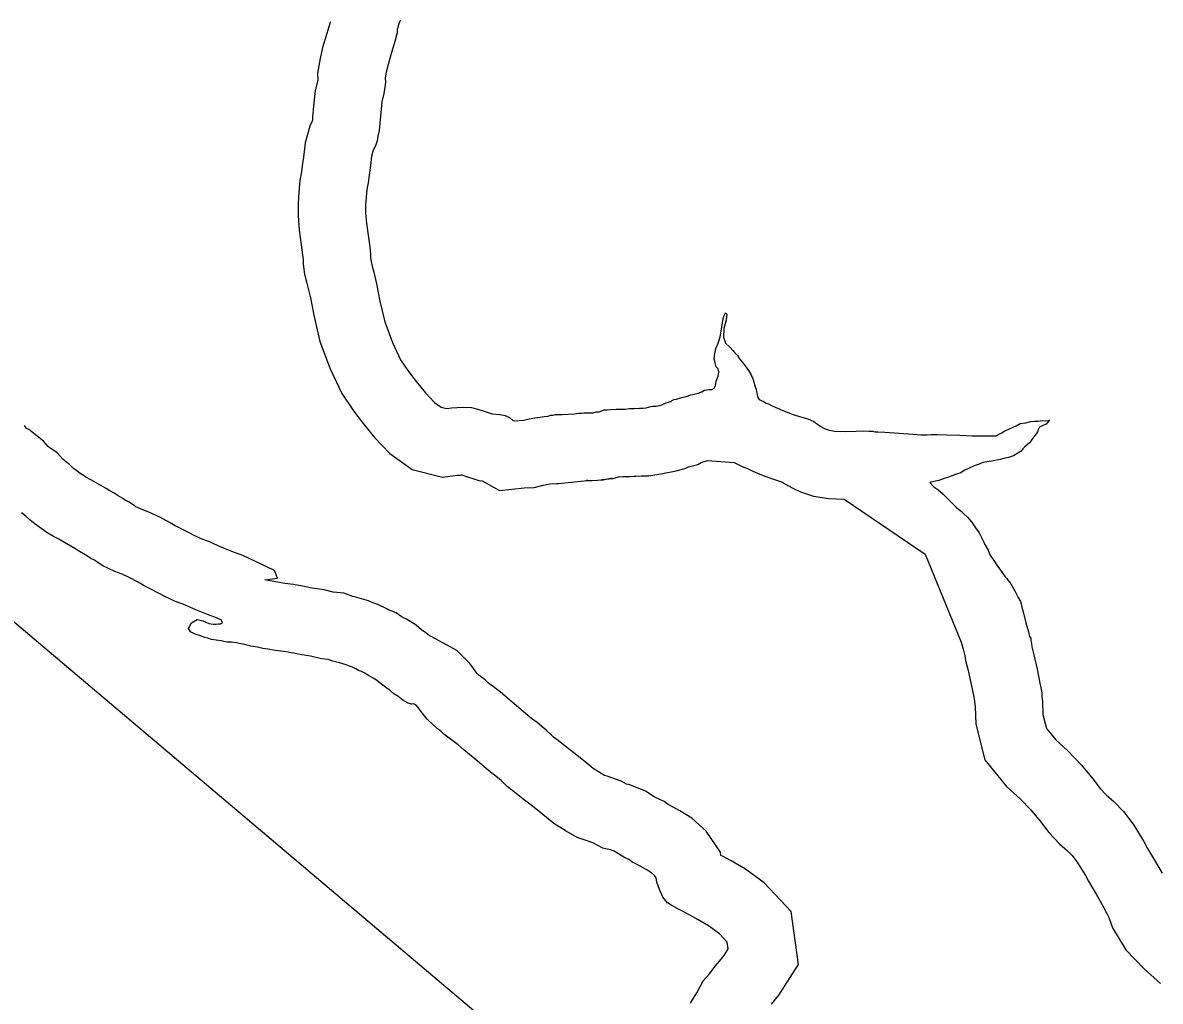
# Model space of a CAD drawing. Extents: x 1662474 to 1856135, y 779280 to 917889.
# Drawn here: x 1733756 to 1735020, y 797388 to 798474 of the extents above; entities that cross this region are included whole.
import ezdxf

# ---------------------------------------------------------------- set-up
doc = ezdxf.new("R2010")
doc.units = 0
for name, color, linetype in [('Exist Hydrographic Buffer Line', 7, 'Continuous'), ('Exist Hydrographic Lake Shore', 7, 'Continuous'), ('Exist Road Secondary Structure Culvert Number Label', 7, 'Continuous')]:
    doc.layers.add(name, color=color, linetype=linetype)

msp = doc.modelspace()

# ---------------------------------------------------------------- linework, layer by layer
at = {"layer": 'Exist Hydrographic Buffer Line'}
for points in [[(1734097.7, 798474.8), (1734097.2, 798473), (1734093.9, 798462), (1734089.3, 798446.3), (1734086.6, 798434.2), (1734083.5, 798418), (1734083.9, 798410.5), (1734083.9, 798410.2), (1734081.2, 798398.8), (1734079.2, 798381.5), (1734078.2, 798369.1), (1734077.9, 798365.8), (1734077.4, 798363.8), (1734075.1, 798359.1), (1734069.9, 798340.7), (1734068, 798324.8), (1734066.7, 798315), (1734065.7, 798308.5), (1734064, 798298.7), (1734062.8, 798285.7), (1734062.1, 798273.2), (1734062.1, 798260), (1734063.2, 798243.7), (1734065.5, 798227.5), (1734067.1, 798216.4), (1734067.6, 798211.1), (1734067.9, 798205.8), (1734069.3, 798194.7), (1734071.9, 798184.9), (1734073.4, 798179), (1734075.8, 798168.5), (1734079.5, 798149.1), (1734086.4, 798120.1), (1734097.6, 798089.6), (1734110.8, 798062.4), (1734123.6, 798043.1), (1734134.4, 798029.2), (1734147.1, 798013.4), (1734164.1, 797995.6), (1734188.6, 797978.1), (1734222.3, 797969.4), (1734239.3, 797971.7), (1734242, 797971.8), (1734243.6, 797971.9), (1734244.8, 797971.5), (1734262.8, 797965.9), (1734266.7, 797965.5), (1734285.7, 797954.8), (1734313.3, 797957.5), (1734324.2, 797958), (1734334.3, 797960.7), (1734338.3, 797961.3), (1734341.8, 797962), (1734349.4, 797962.4), (1734351.2, 797962.3), (1734383.6, 797965.7), (1734382, 797965.7), (1734388.4, 797965.7), (1734401.1, 797966.5), (1734410.8, 797968.8)], [(1734163, 797822), (1734160.5, 797823.3), (1734150.7, 797828.2), (1734145.2, 797830), (1734140.1, 797832.2), (1734127.3, 797835.7), (1734122.7, 797836.9), (1734112.8, 797840.5), (1734101, 797841.8), (1734090.9, 797844.2), (1734077.6, 797846.4), (1734068.9, 797848.2), (1734067, 797848.4), (1734056.9, 797850.4), (1734047.2, 797851.3), (1734025.2, 797855.3), (1734039.2, 797857.5), (1734036, 797865.7), (1734000.7, 797882.5), (1733988.4, 797887.1), (1733977.5, 797891.4), (1733963.8, 797897.5), (1733953.8, 797901.3), (1733949.8, 797903.2), (1733947.3, 797904.3), (1733941.2, 797907.7), (1733933, 797911.8), (1733928.8, 797914), (1733925.7, 797915.5), (1733920.1, 797918.9), (1733908.4, 797925), (1733896.2, 797930.7), (1733887.7, 797934), (1733883.7, 797935.8), (1733882, 797936.6), (1733881, 797937.3), (1733873.8, 797942), (1733870.2, 797943.9), (1733867.4, 797945.8), (1733862.3, 797948.6), (1733857.8, 797951.5), (1733853, 797954.2), (1733848.9, 797956.9), (1733840.4, 797961.7), (1733832.6, 797966.3), (1733826.5, 797969.5), (1733824.3, 797970.8), (1733819.9, 797973.7), (1733814.8, 797977.5), (1733813.1, 797978.7), (1733808.2, 797983.5), (1733803.6, 797986.9), (1733802.5, 797988), (1733800.9, 797989.4), (1733794.5, 797996.5), (1733787.6, 798001.1), (1733786.9, 798001.7), (1733784.6, 798003.6), (1733779.2, 798009.4), (1733762.9, 798022.5), (1733760.3, 798023.5), (1733758.3, 798026.8)], [(1734399.2, 797967), (1734412.2, 797968), (1734417.4, 797969.9), (1734418.6, 797969.9), (1734422.6, 797970.1), (1734430.4, 797970.1), (1734434.8, 797970.7), (1734437.1, 797970.7), (1734443, 797970.9), (1734451.5, 797970.9), (1734464.8, 797973.1), (1734466.7, 797973.6), (1734482.1, 797976.3), (1734492.8, 797979.6), (1734495.6, 797980.9), (1734505.9, 797983.4), (1734509.6, 797985.8), (1734515.6, 797987.4), (1734516.8, 797987.8), (1734546.3, 797985.7), (1734550.1, 797983.7), (1734556.8, 797980.7), (1734561.2, 797978.9), (1734567.3, 797976), (1734572.3, 797974), (1734575, 797972.9), (1734581.5, 797970.3), (1734590, 797967.3), (1734600, 797964), (1734603.3, 797961.8), (1734611, 797957.5), (1734620, 797953), (1734634.4, 797948.3), (1734651.7, 797945.6), (1734668.6, 797945.2), (1734758.7, 797884.1), (1734798.6, 797786.3)], [(1734587.9, 797384.6), (1734595.9, 797394.3), (1734617.7, 797428.4), (1734609.9, 797487.3), (1734579.7, 797519.1), (1734559, 797534.2), (1734543.2, 797543.5), (1734533.4, 797548.7), (1734531.7, 797549.6), (1734531.2, 797553.1), (1734515.3, 797576.3), (1734499.5, 797591), (1734486.1, 797598.9), (1734478.5, 797603.1), (1734473, 797606.1), (1734468.8, 797609.3), (1734459.2, 797613.8), (1734457.6, 797614.7), (1734447.8, 797621), (1734430.7, 797627.9), (1734426.9, 797628.7), (1734420.9, 797632.1), (1734405.4, 797637.5), (1734402.3, 797638.4), (1734398.8, 797640.4), (1734389.9, 797646.2), (1734380.9, 797653.3), (1734368.5, 797663.3), (1734358.6, 797670.8), (1734350.8, 797677.3), (1734345.8, 797681), (1734343.8, 797682.7), (1734337.5, 797688.5), (1734327.5, 797697.1), (1734322.9, 797700.3), (1734319.5, 797703.2), (1734294.7, 797724.2), (1734286.5, 797731.1), (1734280.7, 797735.5), (1734275, 797739.8), (1734273.1, 797741.2), (1734269.8, 797744.5), (1734264.8, 797748), (1734262.5, 797750.1), (1734260.9, 797751.6), (1734259.7, 797753.1), (1734252.8, 797762.6), (1734238.3, 797777.1), (1734206.7, 797794.5), (1734204.1, 797796.5), (1734199.3, 797800.1), (1734193.3, 797805), (1734182.4, 797811.9), (1734177.8, 797814.2), (1734170.9, 797818.7), (1734161.4, 797822.7)], [(1734798.6, 797786.3), (1734800.9, 797778.6), (1734802.7, 797771.1), (1734803.3, 797766.1), (1734806.4, 797754.9), (1734809.3, 797741.2), (1734812.5, 797725.1), (1734813.5, 797720.8), (1734813.5, 797720), (1734814, 797715), (1734814.7, 797695.1), (1734825, 797655.7), (1734848.9, 797626.2), (1734864.5, 797612.1), (1734875.8, 797600), (1734886.2, 797587.5), (1734896, 797574.9), (1734907.8, 797562.5), (1734916.8, 797554.6), (1734921.6, 797549.7), (1734927.4, 797542), (1734933.9, 797531.5), (1734936.7, 797527.1), (1734940, 797521), (1734948.4, 797506.5), (1734955.9, 797493.6), (1734960.7, 797484.4), (1734962.6, 797480.5), (1734966.7, 797469.1), (1734981.4, 797444.8), (1735001.9, 797423.5), (1735020.1, 797407.5)]]:
    msp.add_lwpolyline(points, dxfattribs=at)
at = {"layer": 'Exist Hydrographic Lake Shore'}
for points in [[(1734175.8, 798476.6), (1734174.4, 798473.8), (1734173.4, 798470.3), (1734172.9, 798468.5), (1734172.2, 798466.4), (1734172, 798462.8), (1734171.2, 798460.1), (1734169.6, 798453.2), (1734165.8, 798440.7), (1734162, 798427.6), (1734160, 798418.9), (1734158.9, 798412.9), (1734159.1, 798407.9), (1734158.6, 798402.4), (1734157.4, 798395.2), (1734155.2, 798386.1), (1734153.9, 798374), (1734152.9, 798362.5), (1734152.1, 798354.1), (1734150.8, 798348.1), (1734149.8, 798342.8), (1734147.9, 798337.2), (1734145.5, 798332.3), (1734143.6, 798325.8), (1734142.4, 798315.5), (1734141, 798304.8), (1734139.8, 798296.3), (1734138.4, 798288.7), (1734137.6, 798280.3), (1734137.1, 798271.1), (1734137.1, 798262.5), (1734137.9, 798251.4), (1734139.8, 798238.1), (1734141.6, 798225.2), (1734142.4, 798216.8), (1734142.6, 798212.9), (1734143.1, 798208.9), (1734144.5, 798203.7), (1734146.2, 798196.9), (1734149.2, 798184), (1734152.9, 798164.8), (1734158.4, 798141.8), (1734166.8, 798118.9), (1734176, 798099.8), (1734184.6, 798086.9), (1734193.2, 798075.6), (1734203.5, 798063), (1734213.5, 798052.5), (1734220.9, 798047.2), (1734226.9, 798045.7), (1734232.4, 798046.4), (1734238.8, 798046.8), (1734245.5, 798047), (1734254.8, 798046.8), (1734266.5, 798043.3), (1734277.5, 798039.9), (1734286, 798039.1), (1734292.2, 798037.8), (1734296.8, 798035.7), (1734300.1, 798032.8), (1734302, 798031.8), (1734307.8, 798032.3), (1734312.8, 798032.6), (1734318.8, 798034.1), (1734325.2, 798035.2), (1734330.9, 798036.2), (1734335.5, 798036.8), (1734339.8, 798037), (1734342.6, 798038.3), (1734345.5, 798038.1), (1734347.9, 798038.9), (1734350.8, 798039.1), (1734355.2, 798039.1), (1734362, 798039.4), (1734368.9, 798039.9), (1734373.6, 798040.4), (1734377.2, 798040.4), (1734379.6, 798040.7), (1734382, 798040.7), (1734386, 798040.7), (1734389.9, 798040.9), (1734393.2, 798041.8)], [(1734393.2, 798041.8), (1734396.4, 798042), (1734399.4, 798043.1), (1734402, 798044.1), (1734405.4, 798044.1), (1734409.2, 798044.6), (1734415.4, 798044.9), (1734420.9, 798045.1), (1734425.6, 798045.1), (1734430, 798045.7), (1734435.5, 798045.7), (1734441.4, 798045.9), (1734445.5, 798045.9), (1734448.6, 798046.4), (1734452.4, 798047.5), (1734456, 798048.1), (1734459.8, 798048.3), (1734463.4, 798049.1), (1734466, 798049.9), (1734468.9, 798051.2), (1734470.8, 798052), (1734473.4, 798052.8), (1734475.8, 798053.3), (1734478.1, 798054.9), (1734479.9, 798055.6), (1734482.2, 798055.9), (1734484.6, 798056.7), (1734488.2, 798057.8), (1734493.2, 798059.1), (1734498.2, 798060.9), (1734502, 798061.4), (1734505.4, 798062.5), (1734510.4, 798064.3), (1734513.5, 798065.9), (1734516.1, 798066.4), (1734518.5, 798066.9), (1734521.6, 798066.7), (1734524.2, 798068.2), (1734525.6, 798071.1), (1734526.4, 798076.1), (1734528.5, 798081.6), (1734529.5, 798086.4), (1734528.8, 798089.8), (1734526.4, 798092.1), (1734525.2, 798096.3), (1734524.2, 798100.6), (1734524.8, 798106.6), (1734526.1, 798112.3), (1734528.5, 798118.1), (1734530.9, 798125.2), (1734532.6, 798135.9), (1734534.2, 798145.4), (1734535.2, 798148.8), (1734536.9, 798152), (1734538.4, 798150.4), (1734537.6, 798143.6), (1734535, 798134.4), (1734534.5, 798124.9), (1734536.9, 798118.1), (1734541.6, 798113.6), (1734544.8, 798110), (1734547.6, 798107.1), (1734550, 798104.5), (1734552.4, 798100.8), (1734556, 798096.3), (1734559.8, 798091.6), (1734562.9, 798086.9), (1734565.2, 798083.2), (1734566.2, 798080.9), (1734567.2, 798078.8), (1734568.4, 798075.1), (1734569.1, 798071.9), (1734569.6, 798069.6), (1734570.8, 798067.2), (1734571.2, 798064.1), (1734572, 798061.2), (1734572.8, 798058), (1734574.1, 798055.6), (1734575.8, 798055.1), (1734578.9, 798053.3), (1734582, 798051.7), (1734584.4, 798050.7), (1734587.8, 798049.1), (1734592, 798047.2), (1734597, 798044.9), (1734600.4, 798043.6), (1734603.5, 798042.2), (1734608, 798040.4), (1734614, 798038.3), (1734621.4, 798035.9), (1734628.2, 798034.1), (1734631.6, 798032.6), (1734634.8, 798031.2), (1734638.8, 798028.4), (1734642.6, 798025.8), (1734646, 798023.9), (1734648.6, 798022.6), (1734651.9, 798021.5), (1734658.4, 798020.5), (1734670.5, 798020.2)], [(1734670.5, 798020.2), (1734682, 798020.5), (1734690.6, 798020.8), (1734696.1, 798020.5), (1734700.1, 798020.5), (1734702.8, 798019.9), (1734705.9, 798019.9), (1734713.8, 798019.4), (1734729.2, 798018.4), (1734745.2, 798017.1), (1734753.6, 798016.3), (1734757.4, 798016.3), (1734760.8, 798016.3), (1734765.2, 798016.8), (1734772, 798016.8), (1734782.8, 798016.3), (1734797.2, 798016), (1734810.9, 798015.5), (1734820, 798015.2), (1734825.6, 798015.2), (1734830, 798015.2), (1734833.8, 798015.2), (1734837.4, 798015.5), (1734840.2, 798017.1), (1734843.1, 798018.4), (1734846.9, 798021), (1734851.5, 798022.6), (1734856.2, 798024.9), (1734859.6, 798026.5), (1734864.1, 798028.9), (1734870.5, 798029.7), (1734876, 798031.2), (1734879.9, 798031.5), (1734883.6, 798031.5), (1734888.9, 798032.3), (1734893.5, 798032), (1734896.8, 798032.6), (1734892.8, 798028.1), (1734889.4, 798026.8), (1734885.6, 798024.9), (1734884.1, 798022.1), (1734883.2, 798019.9), (1734882.2, 798018.1), (1734879.1, 798014.2), (1734877, 798011.3), (1734875.8, 798009.4), (1734874.4, 798007.6), (1734871.8, 798005.5), (1734868.9, 798002.6), (1734867.2, 798000.8), (1734865.2, 797998.4), (1734861.5, 797996.1), (1734856.8, 797993.2), (1734851.2, 797991.1), (1734846, 797990.3), (1734842.1, 797989.2), (1734837.6, 797988.4), (1734832.4, 797987.1), (1734827.1, 797986.6), (1734822.6, 797985.6), (1734818.5, 797984), (1734812.8, 797981.9), (1734806.6, 797979.2), (1734802, 797976.9), (1734798, 797974.3), (1734793.2, 797972.7), (1734788.2, 797970.9), (1734784.4, 797969.3), (1734779.6, 797967.8), (1734773.6, 797965.6), (1734768.1, 797964.6), (1734763.9, 797963.5), (1734768.1, 797958.6), (1734772.5, 797955.6), (1734778, 797950.9), (1734783.2, 797945.7), (1734787, 797942), (1734790.6, 797938.3), (1734793.2, 797935.9), (1734795.9, 797933.6), (1734798.8, 797931.5), (1734801.6, 797928.9), (1734805.4, 797924.9), (1734810.1, 797919.7), (1734814.5, 797913.1), (1734818.5, 797907.6), (1734821.6, 797901.9), (1734824.8, 797894.8), (1734828.5, 797888.4), (1734830.5, 797883.2), (1734834, 797877.9), (1734839.2, 797870.4), (1734843.9, 797863.8), (1734847.4, 797858.8), (1734849.1, 797856.9), (1734850.8, 797854.9), (1734853.6, 797850.9), (1734858.1, 797843.1), (1734862, 797836), (1734864.6, 797831.5)], [(1734132.4, 797753.6), (1734130, 797754.6), (1734126.1, 797756.7), (1734122.4, 797758.6), (1734119.2, 797759.6), (1734115.4, 797761.2), (1734108, 797763.2), (1734100.6, 797765.1), (1734095.6, 797766.9), (1734088.2, 797767.8), (1734076, 797770.6), (1734063.9, 797772.7), (1734057.4, 797774), (1734054.5, 797774.3), (1734051.2, 797775.1), (1734046, 797776.1), (1734037.1, 797776.9), (1734028.5, 797778.5), (1734022.8, 797779.2), (1734017.1, 797780.6), (1734009.6, 797781.9), (1734001.1, 797784), (1733996.8, 797784.8), (1733993.5, 797785.6), (1733988, 797786.1), (1733983.4, 797786.4), (1733979.6, 797787.1), (1733976.8, 797787.7), (1733971.2, 797788.4), (1733966, 797789.2), (1733962, 797790.6), (1733958.4, 797791.6), (1733953.6, 797793.2), (1733947.6, 797795.3), (1733942.4, 797797.6), (1733940.2, 797801.6), (1733943.8, 797807.6), (1733949.8, 797811.3), (1733956.2, 797809.8), (1733962.9, 797807.1), (1733967.6, 797806.3), (1733971.2, 797806.3), (1733973.6, 797806.8), (1733976, 797806.8), (1733978.1, 797807.9), (1733977, 797810.8), (1733971.5, 797813.4), (1733961.5, 797817.1), (1733948.4, 797822.3), (1733935.2, 797828.1), (1733924.2, 797832.3), (1733918.8, 797834.9), (1733914, 797837), (1733906.4, 797841.2), (1733898.5, 797845.1), (1733894.1, 797847.5), (1733889.9, 797849.6), (1733883.6, 797853.3), (1733875.1, 797857.8), (1733866.8, 797861.7), (1733858.6, 797864.8), (1733851.6, 797868), (1733845.2, 797871.1), (1733840.2, 797874.3), (1733835.9, 797877.2), (1733831.9, 797879.2), (1733828, 797881.9), (1733823.8, 797884.2), (1733819.2, 797887.1), (1733814, 797890.1), (1733809.6, 797892.9), (1733802.8, 797896.9), (1733796.5, 797900.6), (1733790.4, 797903.7), (1733784.1, 797907.4), (1733776.8, 797912.4), (1733770, 797917.3), (1733764.4, 797921.6), (1733759.8, 797926), (1733754.8, 797929.7)], [(1734864.6, 797831.5), (1734865.2, 797828.9), (1734866, 797825.2), (1734867.9, 797818.4), (1734870.5, 797807.6)], [(1734870.5, 797807.6), (1734873.4, 797797.9), (1734874.6, 797792.7), (1734875.8, 797790.8), (1734876, 797787.9), (1734876.5, 797784.8), (1734877, 797781.1), (1734879.4, 797772.4), (1734882.8, 797756.2), (1734885.9, 797740.7), (1734887.8, 797732.3), (1734888, 797729.7), (1734888.2, 797726.5), (1734888.9, 797719.9), (1734889.4, 797706.1), (1734893.5, 797690.3), (1734903.5, 797677.9), (1734917.1, 797665.6), (1734932.1, 797649.6), (1734944.8, 797634.4), (1734952.9, 797623.9), (1734959.6, 797616.8), (1734968.4, 797609.2), (1734978.9, 797598.4), (1734989.4, 797584.2), (1734997.2, 797571.7), (1735001.6, 797564.9), (1735005.6, 797557.2), (1735013.2, 797544.1), (1735021.6, 797529.7)], [(1734498, 797385.6), (1734501.1, 797391.1), (1734504.9, 797397.1), (1734508.8, 797403.9), (1734512.1, 797410.2), (1734515.6, 797414.4), (1734518.5, 797417.9), (1734521.4, 797421.2), (1734525.2, 797426.5), (1734530, 797432.3), (1734535.2, 797438.6), (1734539.8, 797445.7), (1734538.8, 797453.3), (1734530, 797462.5), (1734517.8, 797471.4), (1734506.6, 797478), (1734497.8, 797482.7), (1734489.6, 797487.2), (1734483.2, 797490.8), (1734479.9, 797492.4), (1734477.2, 797494), (1734472.2, 797497.1), (1734467.2, 797503.2), (1734463.4, 797511.6), (1734460.5, 797519.9), (1734459.8, 797524.7), (1734458.1, 797527.1), (1734454.5, 797530.4), (1734448.6, 797533.9), (1734442.1, 797537.6), (1734436.4, 797540.7), (1734433.1, 797542.2), (1734430, 797544.6), (1734423.8, 797547.5), (1734417.8, 797551.2), (1734413.2, 797554.1), (1734409.2, 797555.7), (1734405.4, 797556.4), (1734400.4, 797557.5), (1734395.1, 797560.4), (1734389.6, 797563.6), (1734382, 797566.2), (1734372, 797569.3), (1734359.8, 797576.4), (1734346.2, 797585.1), (1734334, 797594.8), (1734322.4, 797604.2), (1734311.9, 797612.1), (1734304.4, 797618.4), (1734299.4, 797622.1), (1734294.4, 797626.2), (1734287.5, 797632.6), (1734281.8, 797637.6), (1734277.5, 797640.4), (1734271, 797645.9), (1734258.6, 797656.4), (1734246.2, 797666.9), (1734239.8, 797672.4), (1734235.5, 797675.6), (1734230, 797679.8), (1734224, 797684.2), (1734221.4, 797686.9), (1734218, 797689.2), (1734211.9, 797694.8), (1734205.4, 797700.8), (1734199.9, 797707.9), (1734195.6, 797713.7), (1734192.8, 797716.6), (1734190.4, 797717.9), (1734188, 797717.3), (1734184.4, 797718.6), (1734178.4, 797721.8), (1734172.9, 797726.2), (1734168.6, 797729.1), (1734164.6, 797732.3), (1734159.1, 797736.5), (1734153.1, 797740.9), (1734149.2, 797744.1), (1734145.5, 797746.5), (1734140.2, 797749.1), (1734135.5, 797752.2), (1734132.4, 797753.6)]]:
    msp.add_lwpolyline(points, dxfattribs=at)
at = {"layer": 'Exist Road Secondary Structure Culvert Number Label'}
msp.add_line((1732976.4, 798458.4), (1734773.8, 796941.9), dxfattribs=at)

doc.saveas('drawing.dxf')
